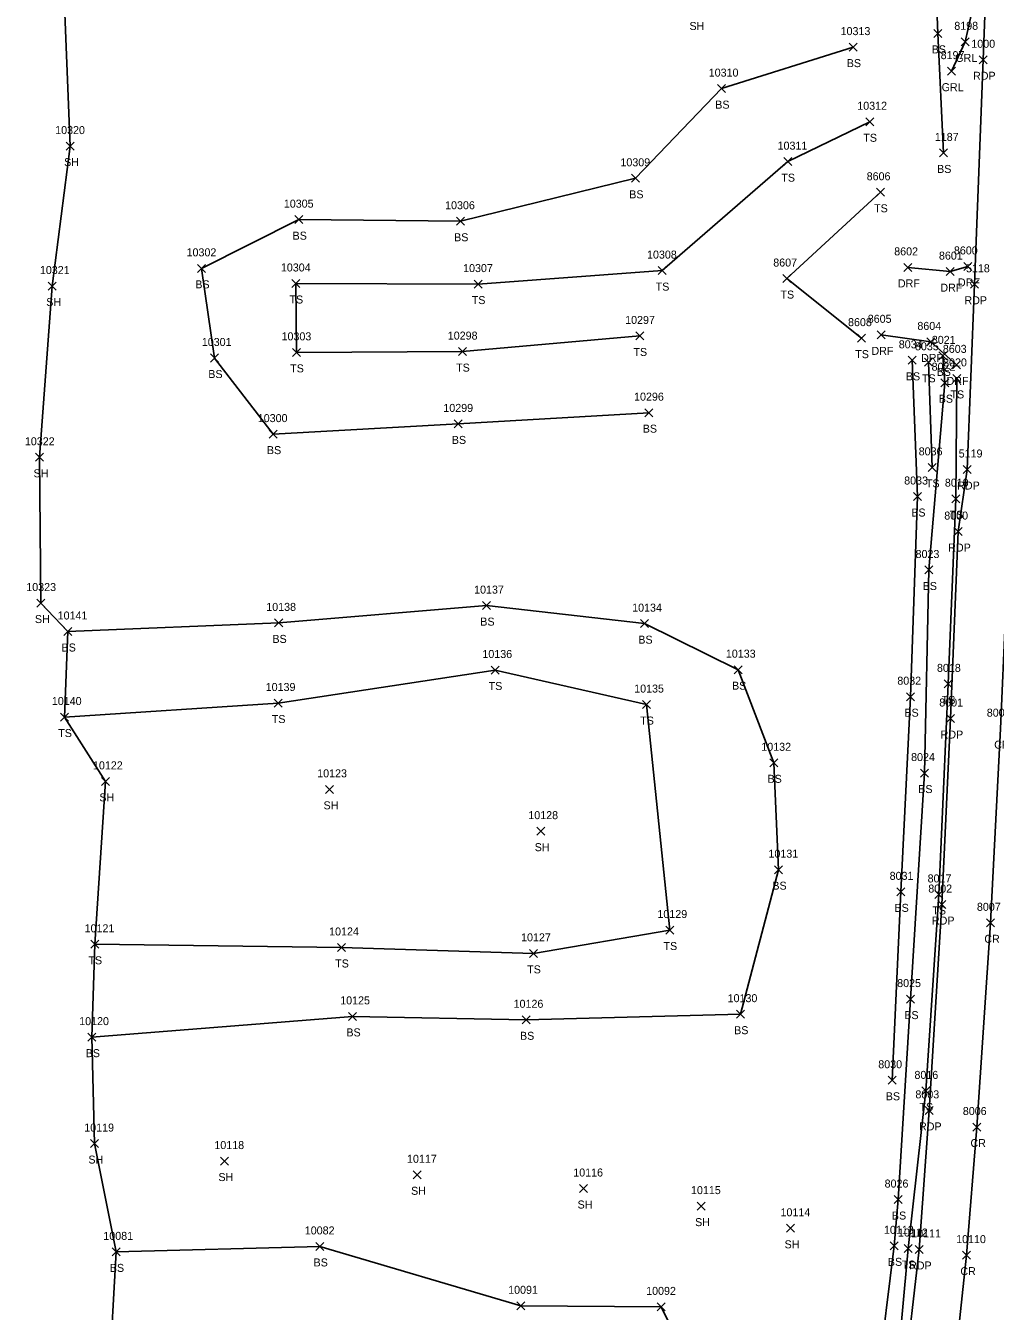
# Model space of a CAD drawing. Extents: x 1482574 to 1485769, y 580696 to 595649.
# Drawn here: x 1484912.7 to 1485155, y 581125.1 to 581446.4 of the extents above; entities that cross this region are included whole.
import ezdxf

# ---------------------------------------------------------------- set-up
doc = ezdxf.new("R2010")
doc.units = 0
for name, color, linetype in [('L_A', 7, 'Continuous'), ('L_I', 7, 'Continuous'), ('L_TIC', 7, 'Continuous'), ('LELB', 7, 'Continuous'), ('LSOGP', 7, 'Continuous'), ('P_A', 7, 'Continuous'), ('P_I', 7, 'Continuous'), ('P_TIC', 7, 'Continuous'), ('PET', 7, 'Continuous'), ('PRC', 7, 'Continuous'), ('R_A', 7, 'Continuous'), ('R_I', 7, 'Continuous'), ('R_TIC', 7, 'Continuous'), ('RDF', 7, 'Continuous'), ('RGR', 7, 'Continuous')]:
    doc.layers.add(name, color=color, linetype=linetype)

msp = doc.modelspace()

# ---------------------------------------------------------------- linework, layer by layer
at = {"layer": 'L_TIC'}
for points in [[(1485139.66, 581443.44), (1485141.66, 581445.44)], [(1485141.66, 581443.44), (1485139.66, 581445.44)], [(1485118.43, 581440.01), (1485120.43, 581442.01)], [(1485120.43, 581440.01), (1485118.43, 581442.01)], [(1485085.56, 581429.64), (1485087.56, 581431.64)], [(1485087.56, 581429.64), (1485085.56, 581431.64)], [(1485122.6, 581421.36), (1485124.6, 581423.36)], [(1485124.6, 581421.36), (1485122.6, 581423.36)], [(1484922.77, 581415.28), (1484924.77, 581417.28)], [(1484924.77, 581415.28), (1484922.77, 581417.28)], [(1485141.01, 581413.57), (1485143.01, 581415.57)], [(1485143.01, 581413.57), (1485141.01, 581415.57)], [(1485102.11, 581411.39), (1485104.11, 581413.39)], [(1485104.11, 581411.39), (1485102.11, 581413.39)], [(1485064.05, 581407.23), (1485066.05, 581409.23)], [(1485066.05, 581407.23), (1485064.05, 581409.23)], [(1485125.29, 581403.74), (1485127.29, 581405.74)], [(1485127.29, 581403.74), (1485125.29, 581405.74)], [(1484979.92, 581396.9), (1484981.92, 581398.9)], [(1484981.92, 581396.9), (1484979.92, 581398.9)], [(1485020.29, 581396.5), (1485022.29, 581398.5)], [(1485022.29, 581396.5), (1485020.29, 581398.5)], [(1484955.61, 581384.73), (1484957.61, 581386.73)], [(1484957.61, 581384.73), (1484955.61, 581386.73)], [(1485070.7, 581384.17), (1485072.7, 581386.17)], [(1485072.7, 581384.17), (1485070.7, 581386.17)], [(1484918.3, 581380.31), (1484920.3, 581382.31)], [(1484920.3, 581380.31), (1484918.3, 581382.31)], [(1484979.17, 581380.95), (1484981.17, 581382.95)], [(1484981.17, 581380.95), (1484979.17, 581382.95)], [(1485024.73, 581380.8), (1485026.73, 581382.8)], [(1485026.73, 581380.8), (1485024.73, 581382.8)], [(1485101.89, 581382.18), (1485103.89, 581384.18)], [(1485103.89, 581382.18), (1485101.89, 581384.18)], [(1485065.15, 581367.84), (1485067.15, 581369.84)], [(1485067.15, 581367.84), (1485065.15, 581369.84)], [(1485120.58, 581367.29), (1485122.58, 581369.29)], [(1485122.58, 581367.29), (1485120.58, 581369.29)], [(1484958.85, 581362.33), (1484960.85, 581364.33)], [(1484960.85, 581362.33), (1484958.85, 581364.33)], [(1484979.34, 581363.74), (1484981.34, 581365.74)], [(1484981.34, 581363.74), (1484979.34, 581365.74)], [(1485020.82, 581363.93), (1485022.82, 581365.93)], [(1485022.82, 581363.93), (1485020.82, 581365.93)], [(1485133.21, 581361.75), (1485135.21, 581363.75)], [(1485135.21, 581361.75), (1485133.21, 581363.75)], [(1485137.26, 581361.26), (1485139.26, 581363.26)], [(1485139.26, 581361.26), (1485137.26, 581363.26)], [(1485140.91, 581362.86), (1485142.91, 581364.86)], [(1485142.91, 581362.86), (1485140.91, 581364.86)], [(1485141.42, 581356.15), (1485143.42, 581358.15)], [(1485143.42, 581356.15), (1485141.42, 581358.15)], [(1485144.38, 581357.23), (1485146.38, 581359.23)], [(1485146.38, 581357.23), (1485144.38, 581359.23)], [(1485067.43, 581348.67), (1485069.43, 581350.67)], [(1485069.43, 581348.67), (1485067.43, 581350.67)], [(1485019.72, 581345.86), (1485021.72, 581347.86)], [(1485021.72, 581345.86), (1485019.72, 581347.86)], [(1484973.5, 581343.31), (1484975.5, 581345.31)], [(1484975.5, 581343.31), (1484973.5, 581345.31)], [(1484915.12, 581337.52), (1484917.12, 581339.52)], [(1484917.12, 581337.52), (1484915.12, 581339.52)], [(1485138.24, 581335), (1485140.24, 581337)], [(1485140.24, 581335), (1485138.24, 581337)], [(1485134.56, 581327.72), (1485136.56, 581329.72)], [(1485136.56, 581327.72), (1485134.56, 581329.72)], [(1485144.17, 581327.18), (1485146.17, 581329.18)], [(1485146.17, 581327.18), (1485144.17, 581329.18)], [(1485137.4, 581309.36), (1485139.4, 581311.36)], [(1485139.4, 581309.36), (1485137.4, 581311.36)], [(1484915.47, 581301.1), (1484917.47, 581303.1)], [(1484917.47, 581301.1), (1484915.47, 581303.1)], [(1485026.83, 581300.46), (1485028.83, 581302.46)], [(1485028.83, 581300.46), (1485026.83, 581302.46)], [(1484922.17, 581293.99), (1484924.17, 581295.99)], [(1484924.17, 581293.99), (1484922.17, 581295.99)], [(1484974.88, 581296.14), (1484976.88, 581298.14)], [(1484976.88, 581296.14), (1484974.88, 581298.14)], [(1485066.33, 581295.95), (1485068.33, 581297.95)], [(1485068.33, 581295.95), (1485066.33, 581297.95)], [(1485028.96, 581284.37), (1485030.96, 581286.37)], [(1485030.96, 581284.37), (1485028.96, 581286.37)], [(1485089.76, 581284.45), (1485091.76, 581286.45)], [(1485091.76, 581284.45), (1485089.76, 581286.45)], [(1485142.19, 581280.9), (1485144.19, 581282.9)], [(1485144.19, 581280.9), (1485142.19, 581282.9)], [(1485132.84, 581277.7), (1485134.84, 581279.7)], [(1485134.84, 581277.7), (1485132.84, 581279.7)], [(1484974.75, 581276.12), (1484976.75, 581278.12)], [(1484976.75, 581276.12), (1484974.75, 581278.12)], [(1485066.84, 581275.73), (1485068.84, 581277.73)], [(1485068.84, 581275.73), (1485066.84, 581277.73)], [(1484921.37, 581272.62), (1484923.37, 581274.62)], [(1484923.37, 581272.62), (1484921.37, 581274.62)], [(1485098.61, 581261.18), (1485100.61, 581263.18)], [(1485100.61, 581261.18), (1485098.61, 581263.18)], [(1485136.29, 581258.62), (1485138.29, 581260.62)], [(1485138.29, 581258.62), (1485136.29, 581260.62)], [(1484931.57, 581256.54), (1484933.57, 581258.54)], [(1484933.57, 581256.54), (1484931.57, 581258.54)], [(1484987.61, 581254.55), (1484989.61, 581256.55)], [(1484989.61, 581254.55), (1484987.61, 581256.55)], [(1485040.38, 581244.1), (1485042.38, 581246.1)], [(1485042.38, 581244.1), (1485040.38, 581246.1)], [(1485099.84, 581234.48), (1485101.84, 581236.48)], [(1485101.84, 581234.48), (1485099.84, 581236.48)], [(1485130.36, 581228.94), (1485132.36, 581230.94)], [(1485132.36, 581228.94), (1485130.36, 581230.94)], [(1485139.85, 581228.29), (1485141.85, 581230.29)], [(1485141.85, 581228.29), (1485139.85, 581230.29)], [(1485072.66, 581219.4), (1485074.66, 581221.4)], [(1485074.66, 581219.4), (1485072.66, 581221.4)], [(1484928.92, 581215.83), (1484930.92, 581217.83)], [(1484930.92, 581215.83), (1484928.92, 581217.83)], [(1484990.59, 581215.04), (1484992.59, 581217.04)], [(1484992.59, 581215.04), (1484990.59, 581217.04)], [(1485038.57, 581213.57), (1485040.57, 581215.57)], [(1485040.57, 581213.57), (1485038.57, 581215.57)], [(1485132.81, 581202.14), (1485134.81, 581204.14)], [(1485134.81, 581202.14), (1485132.81, 581204.14)], [(1484993.37, 581197.82), (1484995.37, 581199.82)], [(1484995.37, 581197.82), (1484993.37, 581199.82)], [(1485090.28, 581198.37), (1485092.28, 581200.37)], [(1485092.28, 581198.37), (1485090.28, 581200.37)], [(1485036.75, 581196.97), (1485038.75, 581198.97)], [(1485038.75, 581196.97), (1485036.75, 581198.97)], [(1484928.21, 581192.63), (1484930.21, 581194.63)], [(1484930.21, 581192.63), (1484928.21, 581194.63)], [(1485128.18, 581181.86), (1485130.18, 581183.86)], [(1485130.18, 581181.86), (1485128.18, 581183.86)], [(1485136.62, 581179.2), (1485138.62, 581181.2)], [(1485138.62, 581179.2), (1485136.62, 581181.2)], [(1484928.83, 581166.04), (1484930.83, 581168.04)], [(1484930.83, 581166.04), (1484928.83, 581168.04)], [(1484961.34, 581161.67), (1484963.34, 581163.67)], [(1484963.34, 581161.67), (1484961.34, 581163.67)], [(1485009.49, 581158.24), (1485011.49, 581160.24)], [(1485011.49, 581158.24), (1485009.49, 581160.24)], [(1485051.1, 581154.81), (1485053.1, 581156.81)], [(1485053.1, 581154.81), (1485051.1, 581156.81)], [(1485080.48, 581150.41), (1485082.48, 581152.41)], [(1485082.48, 581150.41), (1485080.48, 581152.41)], [(1485129.72, 581152.05), (1485131.72, 581154.05)], [(1485131.72, 581152.05), (1485129.72, 581154.05)], [(1485102.84, 581144.87), (1485104.84, 581146.87)], [(1485104.84, 581144.87), (1485102.84, 581146.87)], [(1484985.16, 581140.34), (1484987.16, 581142.34)], [(1484987.16, 581140.34), (1484985.16, 581142.34)], [(1485128.71, 581140.49), (1485130.71, 581142.49)], [(1485130.71, 581140.49), (1485128.71, 581142.49)], [(1485132.21, 581139.81), (1485134.21, 581141.81)], [(1485134.21, 581139.81), (1485132.21, 581141.81)], [(1484934.24, 581138.98), (1484936.24, 581140.98)], [(1484936.24, 581138.98), (1484934.24, 581140.98)], [(1485035.42, 581125.5), (1485037.42, 581127.5)], [(1485037.42, 581125.5), (1485035.42, 581127.5)], [(1485070.48, 581125.23), (1485072.48, 581127.23)], [(1485072.48, 581125.23), (1485070.48, 581127.23)]]:
    msp.add_lwpolyline(points, dxfattribs=at)
at = {"layer": 'LELB'}
for points in [[(1485142.01, 581414.57), (1485140.66, 581444.44), (1485139.77, 581465.89), (1485140.12, 581479.16)], [(1485068.43, 581349.67), (1485020.72, 581346.86), (1484974.5, 581344.31), (1484959.85, 581363.33), (1484956.61, 581385.73), (1484980.92, 581397.9), (1485021.29, 581397.5), (1485065.05, 581408.23), (1485086.56, 581430.64), (1485119.43, 581441.01)], [(1485066.15, 581368.84), (1485021.82, 581364.93), (1484980.34, 581364.74), (1484980.17, 581381.95), (1485025.73, 581381.8), (1485071.7, 581385.17), (1485103.11, 581412.39), (1485123.6, 581422.36)], [(1485126.29, 581404.74), (1485102.89, 581383.18), (1485121.58, 581368.29)], [(1485141.91, 581363.86), (1485142.42, 581357.15), (1485138.4, 581310.36), (1485137.29, 581259.62), (1485133.8, 581203.14), (1485130.72, 581153.05)], [(1485129.18, 581182.86), (1485131.36, 581229.94), (1485133.84, 581278.7), (1485135.56, 581328.72), (1485134.21, 581362.75)], [(1485138.26, 581362.26), (1485139.24, 581336)], [(1485137.62, 581180.2), (1485140.85, 581229.29), (1485143.19, 581281.9), (1485145.17, 581328.18), (1485145.38, 581358.23)], [(1484929.21, 581193.63), (1484994.37, 581198.82), (1485037.75, 581197.97), (1485091.28, 581199.37), (1485100.84, 581235.48), (1485099.61, 581262.18), (1485090.76, 581285.45), (1485067.33, 581296.95), (1485027.83, 581301.46), (1484975.88, 581297.14), (1484923.17, 581294.99)], [(1484929.92, 581216.83), (1484991.59, 581216.04), (1485039.57, 581214.57), (1485073.66, 581220.4), (1485067.84, 581276.73), (1485029.96, 581285.37), (1484975.75, 581277.12), (1484922.37, 581273.62)], [(1485133.21, 581140.81), (1485137.62, 581180.2)], [(1485129.71, 581141.49), (1485130.72, 581153.05)], [(1485057.25, 580844.65), (1485057.47, 580862.8), (1485078.43, 580909.86), (1485087.41, 580935.49), (1485090.66, 580949.04), (1485108.28, 581013.28), (1485120.47, 581059.67), (1485125.6, 581108.49), (1485129.71, 581141.49)], [(1484935.24, 581139.98), (1484986.16, 581141.34), (1485036.42, 581126.5), (1485071.48, 581126.23), (1485082.52, 581103.72), (1485080.92, 581060.22), (1485074.25, 581036.82)], [(1485046.94, 580777), (1485062.94, 580821.64), (1485067.85, 580840.24), (1485070.56, 580856.81), (1485072.31, 580868.2), (1485086.48, 580909.37), (1485099.6, 580947.35), (1485113.38, 581011.44), (1485123.36, 581058.79), (1485130.19, 581108.03), (1485133.21, 581140.81)]]:
    msp.add_lwpolyline(points, dxfattribs=at)
at = {"layer": 'LSOGP'}
msp.add_lwpolyline([(1484933.52, 581108.86), (1484935.24, 581139.98), (1484929.83, 581167.04), (1484929.21, 581193.63), (1484929.92, 581216.83), (1484932.57, 581257.54), (1484922.37, 581273.62), (1484923.17, 581294.99), (1484916.47, 581302.1), (1484916.12, 581338.52), (1484919.3, 581381.31), (1484923.77, 581416.28), (1484922.14, 581457.7)], dxfattribs=at)
at = {"layer": 'P_TIC'}
for points in [[(1485150.94, 581436.85), (1485152.94, 581438.85)], [(1485152.94, 581436.85), (1485150.94, 581438.85)], [(1485148.79, 581380.75), (1485150.79, 581382.75)], [(1485150.79, 581380.75), (1485148.79, 581382.75)], [(1485146.98, 581334.47), (1485148.98, 581336.47)], [(1485148.98, 581334.47), (1485146.98, 581336.47)], [(1485144.74, 581318.96), (1485146.74, 581320.96)], [(1485146.74, 581318.96), (1485144.74, 581320.96)], [(1485142.84, 581272.25), (1485144.84, 581274.25)], [(1485144.84, 581272.25), (1485142.84, 581274.25)], [(1485140.67, 581225.76), (1485142.67, 581227.76)], [(1485142.67, 581225.76), (1485140.67, 581227.76)], [(1485152.82, 581221.2), (1485154.82, 581223.2)], [(1485154.82, 581221.2), (1485152.82, 581223.2)], [(1485137.44, 581174.33), (1485139.44, 581176.33)], [(1485139.44, 581174.33), (1485137.44, 581176.33)], [(1485149.36, 581170.17), (1485151.36, 581172.17)], [(1485151.36, 581170.17), (1485149.36, 581172.17)], [(1485134.95, 581139.58), (1485136.95, 581141.58)], [(1485136.95, 581139.58), (1485134.95, 581141.58)], [(1485146.83, 581138.16), (1485148.83, 581140.16)], [(1485148.83, 581138.16), (1485146.83, 581140.16)]]:
    msp.add_lwpolyline(points, dxfattribs=at)
at = {"layer": 'PET'}
for points in [[(1485151.94, 581437.85), (1485153.33, 581473.19)], [(1485149.79, 581381.75), (1485151.94, 581437.85)], [(1485149.79, 581381.75), (1485147.98, 581335.47)], [(1485145.74, 581319.96), (1485147.98, 581335.47)], [(1485145.74, 581319.96), (1485143.84, 581273.25), (1485141.67, 581226.76), (1485138.44, 581175.33)], [(1485135.95, 581140.58), (1485138.44, 581175.33)], [(1485050.43, 580776.09), (1485065.96, 580820.78), (1485080.72, 580866.07), (1485093.15, 580908.62), (1485102.74, 580946.52), (1485117.02, 581010.84), (1485125.37, 581058.41), (1485132.21, 581107.9), (1485135.95, 581140.58)]]:
    msp.add_lwpolyline(points, dxfattribs=at)
at = {"layer": 'PRC'}
for points in [[(1485150.36, 581171.17), (1485153.82, 581222.2), (1485156.29, 581270.71), (1485158.36, 581318.15)], [(1485147.83, 581139.16), (1485150.36, 581171.17)], [(1485061.99, 580772.26), (1485077.92, 580817.31), (1485092.35, 580861.47), (1485105.4, 580906.67), (1485114.95, 580943.58), (1485128.71, 581008.47), (1485136.89, 581056.71), (1485144.4, 581107.11), (1485147.83, 581139.16)]]:
    msp.add_lwpolyline(points, dxfattribs=at)
at = {"layer": 'R_TIC'}
for points in [[(1485146.45, 581441.33), (1485148.45, 581443.33)], [(1485148.45, 581441.33), (1485146.45, 581443.33)], [(1485143.03, 581434), (1485145.03, 581436)], [(1485145.03, 581434), (1485143.03, 581436)], [(1485132.11, 581384.97), (1485134.11, 581386.97)], [(1485134.11, 581384.97), (1485132.11, 581386.97)], [(1485142.73, 581383.91), (1485144.73, 581385.91)], [(1485144.73, 581383.91), (1485142.73, 581385.91)], [(1485147.12, 581385.21), (1485149.12, 581387.21)], [(1485149.12, 581385.21), (1485147.12, 581387.21)], [(1485125.5, 581368.12), (1485127.5, 581370.12)], [(1485127.5, 581368.12), (1485125.5, 581370.12)], [(1485137.9, 581366.35), (1485139.9, 581368.35)], [(1485139.9, 581366.35), (1485137.9, 581368.35)], [(1485144.26, 581360.61), (1485146.26, 581362.61)], [(1485146.26, 581360.61), (1485144.26, 581362.61)]]:
    msp.add_lwpolyline(points, dxfattribs=at)
at = {"layer": 'RDF'}
for points in [[(1485148.12, 581386.21), (1485143.73, 581384.91), (1485133.11, 581385.97)], [(1485145.26, 581361.61), (1485138.9, 581367.35), (1485126.5, 581369.12)]]:
    msp.add_lwpolyline(points, dxfattribs=at)
at = {"layer": 'RGR'}
msp.add_lwpolyline([(1485144.03, 581435), (1485147.45, 581442.33), (1485149.72, 581452.33), (1485150.68, 581460.67), (1485151.46, 581482.12)], dxfattribs=at)

# ---------------------------------------------------------------- texts
at = {"layer": 'L_A'}
for s, p in [('SH', (1485078.56, 581445.29)), ('BS', (1485139.1, 581439.44)), ('BS', (1485117.87, 581436.01)), ('BS', (1485085, 581425.64)), ('TS', (1485122.01, 581417.36)), ('SH', (1484922.26, 581411.28)), ('BS', (1485140.45, 581409.57)), ('TS', (1485101.52, 581407.39)), ('BS', (1485063.5, 581403.23)), ('TS', (1485124.7, 581399.74)), ('BS', (1484979.36, 581392.9)), ('BS', (1485019.73, 581392.5)), ('BS', (1484955.05, 581380.73)), ('TS', (1485070.11, 581380.17)), ('TS', (1485101.3, 581378.18)), ('SH', (1484917.79, 581376.31)), ('TS', (1484978.58, 581376.95)), ('TS', (1485024.14, 581376.8)), ('TS', (1485064.55, 581363.84)), ('TS', (1485119.99, 581363.29)), ('BS', (1484958.29, 581358.33)), ('TS', (1484978.75, 581359.74)), ('TS', (1485020.23, 581359.93)), ('BS', (1485140.35, 581358.86)), ('BS', (1485132.65, 581357.75)), ('TS', (1485136.67, 581357.26)), ('BS', (1485140.86, 581352.15)), ('TS', (1485143.79, 581353.23)), ('BS', (1485019.16, 581341.86)), ('BS', (1485066.88, 581344.67)), ('BS', (1484972.94, 581339.31)), ('SH', (1484914.61, 581333.52)), ('TS', (1485137.65, 581331)), ('BS', (1485134, 581323.72)), ('TS', (1485143.58, 581323.18)), ('BS', (1485136.84, 581305.36)), ('SH', (1484914.96, 581297.1)), ('BS', (1485026.27, 581296.46)), ('BS', (1484974.32, 581292.14)), ('BS', (1485065.77, 581291.95)), ('BS', (1484921.61, 581289.99)), ('TS', (1485028.37, 581280.37)), ('BS', (1485089.2, 581280.45)), ('TS', (1485141.6, 581276.9)), ('TS', (1484974.16, 581272.12)), ('TS', (1485066.25, 581271.73)), ('BS', (1485132.28, 581273.7)), ('TS', (1484920.78, 581268.62)), ('BS', (1485098.06, 581257.18)), ('SH', (1484931.06, 581252.54)), ('BS', (1485135.73, 581254.62)), ('SH', (1484987.1, 581250.55)), ('SH', (1485039.87, 581240.1)), ('BS', (1485099.28, 581230.48)), ('BS', (1485129.8, 581224.94)), ('TS', (1485139.26, 581224.29)), ('TS', (1485072.07, 581215.4)), ('TS', (1484928.33, 581211.83)), ('TS', (1484990, 581211.04)), ('TS', (1485037.98, 581209.57)), ('BS', (1485132.25, 581198.14)), ('BS', (1485089.72, 581194.37)), ('BS', (1484992.81, 581193.82)), ('BS', (1485036.2, 581192.97)), ('BS', (1484927.65, 581188.63)), ('BS', (1485127.62, 581177.86)), ('TS', (1485136.03, 581175.2)), ('SH', (1484928.32, 581162.04)), ('SH', (1484960.83, 581157.67)), ('SH', (1485008.98, 581154.24)), ('SH', (1485050.59, 581150.81)), ('SH', (1485079.97, 581146.41)), ('BS', (1485129.16, 581148.05)), ('SH', (1485102.33, 581140.87)), ('BS', (1484984.6, 581136.34)), ('BS', (1485128.15, 581136.49)), ('BS', (1484933.68, 581134.98)), ('TS', (1485131.62, 581135.81))]:
    msp.add_text(s, height=2, dxfattribs=at).set_placement(p)
at = {"layer": 'L_I'}
for s, p in [('10313', (1485116.33, 581444.01)), ('10310', (1485083.37, 581433.64)), ('10312', (1485120.5, 581425.36)), ('10320', (1484920.02, 581419.28)), ('1187', (1485139.88, 581417.57)), ('10311', (1485100.58, 581415.39)), ('10309', (1485061.3, 581411.23)), ('8606', (1485122.85, 581407.74)), ('10305', (1484977.17, 581400.9)), ('10306', (1485017.48, 581400.5)), ('10302', (1484952.86, 581388.73)), ('10308', (1485067.95, 581388.17)), ('10321', (1484916.2, 581384.31)), ('10304', (1484976.43, 581384.95)), ('10307', (1485021.98, 581384.8)), ('8607', (1485099.5, 581386.18)), ('10297', (1485062.48, 581371.84)), ('8608', (1485118.19, 581371.29)), ('10303', (1484976.6, 581367.74)), ('10298', (1485018.15, 581367.93)), ('10301', (1484956.67, 581366.33)), ('8034', (1485130.87, 581365.75)), ('8035', (1485134.92, 581365.26)), ('8021', (1485139.13, 581366.86)), ('8020', (1485141.95, 581361.23)), ('8022', (1485139.08, 581360.15)), ('10296', (1485064.71, 581352.67)), ('10299', (1485017.04, 581349.86)), ('10300', (1484970.66, 581347.31)), ('10322', (1484912.45, 581341.52)), ('8036', (1485135.85, 581339)), ('8033', (1485132.22, 581331.72)), ('8019', (1485142.39, 581331.18)), ('8023', (1485135.07, 581313.36)), ('10323', (1484912.8, 581305.1)), ('10137', (1485024.73, 581304.46)), ('10138', (1484972.78, 581300.14)), ('10134', (1485064.23, 581299.95)), ('10141', (1484920.64, 581297.99)), ('10136', (1485026.8, 581288.37)), ('10133', (1485087.65, 581288.45)), ('8018', (1485140.42, 581284.9)), ('8032', (1485130.51, 581281.7)), ('10139', (1484972.64, 581280.12)), ('10135', (1485064.74, 581279.73)), ('10140', (1484919.19, 581276.62)), ('10132', (1485096.51, 581265.18)), ('8024', (1485133.95, 581262.62)), ('10122', (1484929.47, 581260.54)), ('10123', (1484985.51, 581258.55)), ('10128', (1485038.28, 581248.1)), ('10131', (1485098.3, 581238.48)), ('8031', (1485128.59, 581232.94)), ('8017', (1485138.08, 581232.29)), ('10129', (1485070.55, 581223.4)), ('10121', (1484927.38, 581219.83)), ('10124', (1484988.49, 581219.04)), ('10127', (1485036.47, 581217.57)), ('8025', (1485130.47, 581206.14)), ('10125', (1484991.26, 581201.82)), ('10126', (1485034.6, 581200.97)), ('10130', (1485088.09, 581202.37)), ('10120', (1484926.02, 581196.63)), ('8030', (1485125.75, 581185.86)), ('8016', (1485134.79, 581183.2)), ('10119', (1484927.29, 581170.04)), ('10118', (1484959.81, 581165.67)), ('10117', (1485007.96, 581162.24)), ('10116', (1485049.51, 581158.81)), ('8026', (1485127.33, 581156.05)), ('10115', (1485078.94, 581154.41)), ('10114', (1485101.31, 581148.87)), ('10081', (1484932.06, 581142.98)), ('10082', (1484982.41, 581144.34)), ('10113', (1485127.17, 581144.49)), ('10112', (1485130.68, 581143.81)), ('10091', (1485033.24, 581129.5)), ('10092', (1485067.73, 581129.23))]:
    msp.add_text(s, height=2, dxfattribs=at).set_placement(p)
at = {"layer": 'P_A'}
for s, p in [('RDP', (1485149.43, 581432.85)), ('RDP', (1485147.28, 581376.75)), ('RDP', (1485145.47, 581330.47)), ('RDP', (1485143.23, 581314.96)), ('RDP', (1485141.33, 581268.25)), ('CR', (1485154.72, 581265.71)), ('RDP', (1485139.16, 581221.76)), ('CR', (1485152.25, 581217.2)), ('RDP', (1485135.93, 581170.33)), ('CR', (1485148.79, 581166.17)), ('RDP', (1485133.44, 581135.58)), ('CR', (1485146.27, 581134.16))]:
    msp.add_text(s, height=2, dxfattribs=at).set_placement(p)
at = {"layer": 'P_I'}
for s, p in [('1000', (1485149.01, 581440.85)), ('5118', (1485147.67, 581384.75)), ('5119', (1485145.85, 581338.47)), ('8000', (1485142.24, 581322.96)), ('8001', (1485140.99, 581276.25)), ('8008', (1485152.87, 581273.71)), ('8002', (1485138.25, 581229.76)), ('8007', (1485150.4, 581225.2)), ('8003', (1485135.03, 581178.33)), ('8006', (1485146.88, 581174.17)), ('10111', (1485133.98, 581143.58)), ('10110', (1485145.21, 581142.16))]:
    msp.add_text(s, height=2, dxfattribs=at).set_placement(p)
at = {"layer": 'R_A'}
for s, p in [('GRL', (1485144.99, 581437.33)), ('GRL', (1485141.58, 581430)), ('DRF', (1485130.65, 581380.97)), ('DRF', (1485145.66, 581381.21)), ('DRF', (1485141.26, 581379.91)), ('DRF', (1485124.04, 581364.12)), ('DRF', (1485136.44, 581362.35)), ('DRF', (1485142.8, 581356.61))]:
    msp.add_text(s, height=2, dxfattribs=at).set_placement(p)
at = {"layer": 'R_I'}
for s, p in [('8198', (1485144.75, 581445.33)), ('8197', (1485141.34, 581438)), ('8602', (1485129.73, 581388.97)), ('8601', (1485140.91, 581387.91)), ('8600', (1485144.65, 581389.21)), ('8605', (1485123.12, 581372.12)), ('8604', (1485135.52, 581370.35)), ('8603', (1485141.88, 581364.61))]:
    msp.add_text(s, height=2, dxfattribs=at).set_placement(p)

doc.saveas('drawing.dxf')
